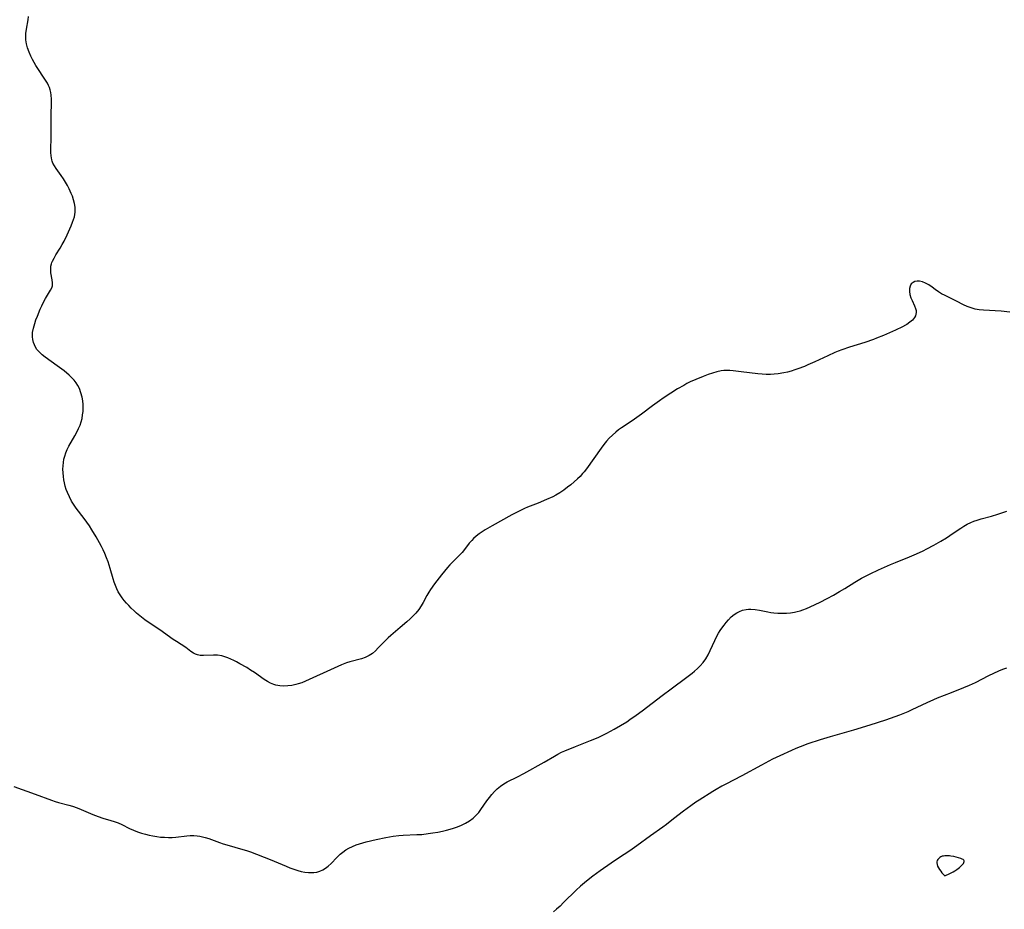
# Model space of a CAD drawing. Header units: metres. Extents: x 1073367 to 1082519, y 1569854 to 1574957.
# Tile 453 of 656: x 1077627 to 1078022, y 1572534 to 1572891. Entities that reach past the tile are written whole.
import ezdxf

# ---------------------------------------------------------------- set-up
doc = ezdxf.new("R2010")
doc.units = ezdxf.units.M
doc.layers.add('CGG_CurvaNivelLidar_v1', color=253, linetype='Continuous', lineweight=30)

msp = doc.modelspace()

# ---------------------------------------------------------------- linework, layer by layer
at = {"layer": 'CGG_CurvaNivelLidar_v1'}
for p, q in [((1077629.8466, 1572887.2667, 70.5), (1077630.5196, 1572890.9375, 70.5)), ((1077630.5196, 1572890.9375, 70.5), (1077630.7274, 1572892.2666, 70.5)), ((1077629.5401, 1572884.0434, 70.5), (1077629.6071, 1572885.4561, 70.5)), ((1077629.6071, 1572885.4561, 70.5), (1077629.8466, 1572887.2667, 70.5)), ((1077629.5524, 1572883.4968, 70.5), (1077629.5401, 1572884.0434, 70.5)), ((1077629.5893, 1572882.9419, 70.5), (1077629.5524, 1572883.4968, 70.5)), ((1077629.8195, 1572881.3964, 70.5), (1077629.5893, 1572882.9419, 70.5)), ((1077630.2679, 1572879.6901, 70.5), (1077629.8195, 1572881.3964, 70.5)), ((1077630.8724, 1572878.0055, 70.5), (1077630.2679, 1572879.6901, 70.5)), ((1077631.5933, 1572876.342, 70.5), (1077630.8724, 1572878.0055, 70.5)), ((1077632.2113, 1572875.075, 70.5), (1077631.5933, 1572876.342, 70.5)), ((1077632.8817, 1572873.8278, 70.5), (1077632.2113, 1572875.075, 70.5)), ((1077633.6072, 1572872.6013, 70.5), (1077632.8817, 1572873.8278, 70.5)), ((1077634.3736, 1572871.3993, 70.5), (1077633.6072, 1572872.6013, 70.5)), ((1077636.9633, 1572867.6254, 70.5), (1077634.3736, 1572871.3993, 70.5)), ((1077637.8027, 1572866.3332, 70.5), (1077636.9633, 1572867.6254, 70.5)), ((1077638.2903, 1572865.5069, 70.5), (1077637.8027, 1572866.3332, 70.5)), ((1077638.7281, 1572864.6664, 70.5), (1077638.2903, 1572865.5069, 70.5)), ((1077639.107, 1572863.7926, 70.5), (1077638.7281, 1572864.6664, 70.5)), ((1077639.4102, 1572862.8948, 70.5), (1077639.107, 1572863.7926, 70.5)), ((1077639.6599, 1572861.8257, 70.5), (1077639.4102, 1572862.8948, 70.5)), ((1077639.8171, 1572860.7282, 70.5), (1077639.6599, 1572861.8257, 70.5)), ((1077639.9191, 1572859.1634, 70.5), (1077639.8171, 1572860.7282, 70.5)), ((1077639.9272, 1572857.5631, 70.5), (1077639.9191, 1572859.1634, 70.5)), ((1077639.7775, 1572852.8294, 70.5), (1077639.9272, 1572857.5631, 70.5)), ((1077639.7646, 1572850.9527, 70.5), (1077639.7775, 1572852.8294, 70.5)), ((1077639.8159, 1572845.3112, 70.5), (1077639.7646, 1572850.9527, 70.5)), ((1077639.6719, 1572839.0536, 70.5), (1077639.7973, 1572843.5977, 70.5)), ((1077639.7973, 1572843.5977, 70.5), (1077639.8159, 1572845.3112, 70.5)), ((1077639.6797, 1572837.6927, 70.5), (1077639.6719, 1572839.0536, 70.5)), ((1077639.767, 1572836.3698, 70.5), (1077639.6797, 1572837.6927, 70.5)), ((1077640.0569, 1572834.7421, 70.5), (1077639.767, 1572836.3698, 70.5)), ((1077640.1959, 1572834.2687, 70.5), (1077640.0569, 1572834.7421, 70.5)), ((1077640.4979, 1572833.4819, 70.5), (1077640.1959, 1572834.2687, 70.5)), ((1077641.047, 1572832.4017, 70.5), (1077640.4979, 1572833.4819, 70.5)), ((1077641.703, 1572831.3506, 70.5), (1077641.047, 1572832.4017, 70.5)), ((1077643.7801, 1572828.4737, 70.5), (1077641.703, 1572831.3506, 70.5)), ((1077644.6947, 1572827.1508, 70.5), (1077643.7801, 1572828.4737, 70.5)), ((1077645.571, 1572825.7824, 70.5), (1077644.6947, 1572827.1508, 70.5)), ((1077646.3454, 1572824.4639, 70.5), (1077645.571, 1572825.7824, 70.5)), ((1077647.0544, 1572823.112, 70.5), (1077646.3454, 1572824.4639, 70.5)), ((1077647.8556, 1572821.3135, 70.5), (1077647.0544, 1572823.112, 70.5)), ((1077648.2983, 1572820.1628, 70.5), (1077647.8556, 1572821.3135, 70.5)), ((1077648.7826, 1572818.704, 70.5), (1077648.2983, 1572820.1628, 70.5)), ((1077649.1608, 1572817.2414, 70.5), (1077648.7826, 1572818.704, 70.5)), ((1077649.3985, 1572815.7791, 70.5), (1077649.1608, 1572817.2414, 70.5)), ((1077649.4598, 1572814.7515, 70.5), (1077649.3985, 1572815.7791, 70.5)), ((1077649.4184, 1572813.7297, 70.5), (1077649.4598, 1572814.7515, 70.5)), ((1077648.3402, 1572809.684, 70.5), (1077648.7444, 1572810.8048, 70.5)), ((1077648.7444, 1572810.8048, 70.5), (1077649.0817, 1572811.9233, 70.5)), ((1077649.0817, 1572811.9233, 70.5), (1077649.2878, 1572812.8245, 70.5)), ((1077649.2878, 1572812.8245, 70.5), (1077649.4184, 1572813.7297, 70.5)), ((1077646.1377, 1572804.6149, 70.5), (1077647.7959, 1572808.334, 70.5)), ((1077647.7959, 1572808.334, 70.5), (1077648.3402, 1572809.684, 70.5)), ((1077644.9479, 1572802.1591, 70.5), (1077646.1377, 1572804.6149, 70.5)), ((1077641.6801, 1572796.6079, 70.5), (1077643.4126, 1572799.3578, 70.5)), ((1077643.4126, 1572799.3578, 70.5), (1077644.1955, 1572800.7356, 70.5)), ((1077644.1955, 1572800.7356, 70.5), (1077644.9479, 1572802.1591, 70.5)), ((1077640.2814, 1572794.0742, 70.5), (1077640.9197, 1572795.3425, 70.5)), ((1077640.9197, 1572795.3425, 70.5), (1077641.6801, 1572796.6079, 70.5)), ((1077639.5918, 1572790.6939, 70.5), (1077639.6779, 1572792.0304, 70.5)), ((1077639.6895, 1572789.3762, 70.5), (1077639.5918, 1572790.6939, 70.5)), ((1077639.6779, 1572792.0304, 70.5), (1077639.8891, 1572792.9974, 70.5)), ((1077639.8891, 1572792.9974, 70.5), (1077640.0707, 1572793.5501, 70.5)), ((1077640.0707, 1572793.5501, 70.5), (1077640.2814, 1572794.0742, 70.5)), ((1077640.2015, 1572786.6081, 70.5), (1077639.6895, 1572789.3762, 70.5)), ((1077640.3593, 1572785.3796, 70.5), (1077640.2015, 1572786.6081, 70.5)), ((1077639.5269, 1572782.4421, 70.5), (1077639.992, 1572783.3284, 70.5)), ((1077639.992, 1572783.3284, 70.5), (1077640.2877, 1572784.2183, 70.5)), ((1077640.2877, 1572784.2183, 70.5), (1077640.3593, 1572785.3796, 70.5)), ((1077984.2937, 1572783.093, 70.5), (1077984.2825, 1572781.9142, 70.5)), ((1077984.5524, 1572784.095, 70.5), (1077984.2937, 1572783.093, 70.5)), ((1077985.038, 1572784.9414, 70.5), (1077984.5524, 1572784.095, 70.5)), ((1077985.7326, 1572785.5751, 70.5), (1077985.038, 1572784.9414, 70.5)), ((1077986.5159, 1572785.919, 70.5), (1077985.7326, 1572785.5751, 70.5)), ((1077987.4158, 1572786.0622, 70.5), (1077986.5159, 1572785.919, 70.5)), ((1077988.3932, 1572786.0198, 70.5), (1077987.4158, 1572786.0622, 70.5)), ((1077989.5402, 1572785.763, 70.5), (1077988.3932, 1572786.0198, 70.5)), ((1077990.7001, 1572785.303, 70.5), (1077989.5402, 1572785.763, 70.5)), ((1077992.0532, 1572784.5254, 70.5), (1077990.7001, 1572785.303, 70.5)), ((1077993.3847, 1572783.584, 70.5), (1077992.0532, 1572784.5254, 70.5)), ((1077994.6103, 1572782.6589, 70.5), (1077993.3847, 1572783.584, 70.5)), ((1077995.8893, 1572781.7633, 70.5), (1077994.6103, 1572782.6589, 70.5)), ((1077636.7099, 1572777.6783, 70.5), (1077637.5059, 1572779.1182, 70.5)), ((1077637.5059, 1572779.1182, 70.5), (1077639.5269, 1572782.4421, 70.5)), ((1077984.2825, 1572781.9142, 70.5), (1077984.4998, 1572780.6706, 70.5)), ((1077984.4998, 1572780.6706, 70.5), (1077984.8978, 1572779.4131, 70.5)), ((1077984.8978, 1572779.4131, 70.5), (1077985.3743, 1572778.2957, 70.5)), ((1077997.1945, 1572780.999, 70.5), (1077995.8893, 1572781.7633, 70.5)), ((1077998.5696, 1572780.2947, 70.5), (1077997.1945, 1572780.999, 70.5)), ((1078003.1564, 1572778.0805, 70.5), (1077998.5696, 1572780.2947, 70.5)), ((1077634.2445, 1572771.9961, 70.5), (1077635.3862, 1572774.8324, 70.5)), ((1077635.3862, 1572774.8324, 70.5), (1077635.9607, 1572776.1613, 70.5)), ((1077635.9607, 1572776.1613, 70.5), (1077636.7099, 1572777.6783, 70.5)), ((1077985.3743, 1572778.2957, 70.5), (1077986.3884, 1572776.1459, 70.5)), ((1077986.3884, 1572776.1459, 70.5), (1077986.7819, 1572775.115, 70.5)), ((1077986.7819, 1572775.115, 70.5), (1077986.9681, 1572774.3248, 70.5)), ((1078006.0446, 1572776.5702, 70.5), (1078003.1564, 1572778.0805, 70.5)), ((1078007.5013, 1572775.8743, 70.5), (1078006.0446, 1572776.5702, 70.5)), ((1078009.0595, 1572775.2785, 70.5), (1078007.5013, 1572775.8743, 70.5)), ((1078010.6453, 1572774.8694, 70.5), (1078009.0595, 1572775.2785, 70.5)), ((1078012.2855, 1572774.5989, 70.5), (1078010.6453, 1572774.8694, 70.5)), ((1077633.6711, 1572770.5091, 70.5), (1077634.2445, 1572771.9961, 70.5)), ((1077986.3134, 1572771.3993, 70.5), (1077985.5225, 1572770.4202, 70.5)), ((1077986.6742, 1572772.0806, 70.5), (1077986.3134, 1572771.3993, 70.5)), ((1077986.906, 1572772.7902, 70.5), (1077986.6742, 1572772.0806, 70.5)), ((1077987.0032, 1572773.4778, 70.5), (1077986.906, 1572772.7902, 70.5)), ((1077986.9681, 1572774.3248, 70.5), (1077987.0032, 1572773.4778, 70.5)), ((1078013.9666, 1572774.4225, 70.5), (1078012.2855, 1572774.5989, 70.5)), ((1078021.1587, 1572773.9534, 70.5), (1078013.9666, 1572774.4225, 70.5)), ((1078024.6208, 1572773.6379, 70.5), (1078021.1587, 1572773.9534, 70.5)), ((1077632.3249, 1572765.4282, 70.5), (1077632.6348, 1572767.1673, 70.5)), ((1077632.6348, 1572767.1673, 70.5), (1077633.1511, 1572769.016, 70.5)), ((1077633.1511, 1572769.016, 70.5), (1077633.6711, 1572770.5091, 70.5)), ((1077981.4793, 1572767.6742, 70.5), (1077978.7515, 1572766.3777, 70.5)), ((1077982.7439, 1572768.3617, 70.5), (1077981.4793, 1572767.6742, 70.5)), ((1077983.3042, 1572768.6979, 70.5), (1077982.7439, 1572768.3617, 70.5)), ((1077984.5017, 1572769.5234, 70.5), (1077983.3042, 1572768.6979, 70.5)), ((1077985.5225, 1572770.4202, 70.5), (1077984.5017, 1572769.5234, 70.5)), ((1077632.2619, 1572763.7216, 70.5), (1077632.3249, 1572765.4282, 70.5)), ((1077632.3978, 1572762.5874, 70.5), (1077632.2619, 1572763.7216, 70.5)), ((1077971.1231, 1572763.1321, 70.5), (1077969.8078, 1572762.6354, 70.5)), ((1077973.8466, 1572764.2426, 70.5), (1077971.1231, 1572763.1321, 70.5)), ((1077978.7515, 1572766.3777, 70.5), (1077973.8466, 1572764.2426, 70.5)), ((1077632.6704, 1572761.4845, 70.5), (1077632.3978, 1572762.5874, 70.5)), ((1077633.0638, 1572760.4213, 70.5), (1077632.6704, 1572761.4845, 70.5)), ((1077633.5076, 1572759.5207, 70.5), (1077633.0638, 1572760.4213, 70.5)), ((1077634.05, 1572758.6715, 70.5), (1077633.5076, 1572759.5207, 70.5)), ((1077960.2306, 1572759.5279, 70.5), (1077957.1864, 1572758.4694, 70.5)), ((1077966.3902, 1572761.4733, 70.5), (1077960.2306, 1572759.5279, 70.5)), ((1077969.8078, 1572762.6354, 70.5), (1077966.3902, 1572761.4733, 70.5)), ((1077635.0213, 1572757.5444, 70.5), (1077634.05, 1572758.6715, 70.5)), ((1077636.1628, 1572756.5023, 70.5), (1077635.0213, 1572757.5444, 70.5)), ((1077637.355, 1572755.5522, 70.5), (1077636.1628, 1572756.5023, 70.5)), ((1077642.2085, 1572752.0891, 70.5), (1077637.355, 1572755.5522, 70.5)), ((1077951.4896, 1572756.1297, 70.5), (1077946.311, 1572753.6651, 70.5)), ((1077954.3149, 1572757.3694, 70.5), (1077951.4896, 1572756.1297, 70.5)), ((1077955.7436, 1572757.9347, 70.5), (1077954.3149, 1572757.3694, 70.5)), ((1077957.1864, 1572758.4694, 70.5), (1077955.7436, 1572757.9347, 70.5)), ((1077644.9333, 1572750.0046, 70.5), (1077642.2085, 1572752.0891, 70.5)), ((1077942.1609, 1572751.8388, 70.5), (1077939.5428, 1572750.8263, 70.5)), ((1077943.5532, 1572752.4231, 70.5), (1077942.1609, 1572751.8388, 70.5)), ((1077946.311, 1572753.6651, 70.5), (1077943.5532, 1572752.4231, 70.5)), ((1077646.9674, 1572748.3081, 70.5), (1077644.9333, 1572750.0046, 70.5)), ((1077647.9198, 1572747.4161, 70.5), (1077646.9674, 1572748.3081, 70.5)), ((1077648.9388, 1572746.3279, 70.5), (1077647.9198, 1572747.4161, 70.5)), ((1077901.5035, 1572747.8163, 70.5), (1077898.4975, 1572746.5802, 70.5)), ((1077903.4761, 1572748.5602, 70.5), (1077901.5035, 1572747.8163, 70.5)), ((1077905.2238, 1572749.1732, 70.5), (1077903.4761, 1572748.5602, 70.5)), ((1077906.9731, 1572749.6926, 70.5), (1077905.2238, 1572749.1732, 70.5)), ((1077908.7414, 1572750.0511, 70.5), (1077906.9731, 1572749.6926, 70.5)), ((1077909.7807, 1572750.1593, 70.5), (1077908.7414, 1572750.0511, 70.5)), ((1077910.8304, 1572750.1981, 70.5), (1077909.7807, 1572750.1593, 70.5)), ((1077912.1949, 1572750.1629, 70.5), (1077910.8304, 1572750.1981, 70.5)), ((1077913.5718, 1572750.0582, 70.5), (1077912.1949, 1572750.1629, 70.5)), ((1077916.7327, 1572749.697, 70.5), (1077913.5718, 1572750.0582, 70.5)), ((1077923.4017, 1572748.8564, 70.5), (1077916.7327, 1572749.697, 70.5)), ((1077925.1898, 1572748.6976, 70.5), (1077923.4017, 1572748.8564, 70.5)), ((1077926.828, 1572748.613, 70.5), (1077925.1898, 1572748.6976, 70.5)), ((1077928.4631, 1572748.6095, 70.5), (1077926.828, 1572748.613, 70.5)), ((1077930.0381, 1572748.7003, 70.5), (1077928.4631, 1572748.6095, 70.5)), ((1077931.6073, 1572748.8749, 70.5), (1077930.0381, 1572748.7003, 70.5)), ((1077933.8535, 1572749.2502, 70.5), (1077931.6073, 1572748.8749, 70.5)), ((1077935.3535, 1572749.5766, 70.5), (1077933.8535, 1572749.2502, 70.5)), ((1077936.8419, 1572749.9608, 70.5), (1077935.3535, 1572749.5766, 70.5)), ((1077938.3156, 1572750.405, 70.5), (1077936.8419, 1572749.9608, 70.5)), ((1077939.5428, 1572750.8263, 70.5), (1077938.3156, 1572750.405, 70.5)), ((1077649.8445, 1572745.1676, 70.5), (1077648.9388, 1572746.3279, 70.5)), ((1077650.5216, 1572744.0909, 70.5), (1077649.8445, 1572745.1676, 70.5)), ((1077651.0916, 1572742.9577, 70.5), (1077650.5216, 1572744.0909, 70.5)), ((1077893.6714, 1572744.1961, 70.5), (1077891.2132, 1572742.7628, 70.5)), ((1077894.9867, 1572744.9071, 70.5), (1077893.6714, 1572744.1961, 70.5)), ((1077896.3173, 1572745.5801, 70.5), (1077894.9867, 1572744.9071, 70.5)), ((1077898.4975, 1572746.5802, 70.5), (1077896.3173, 1572745.5801, 70.5)), ((1077651.7342, 1572741.2297, 70.5), (1077651.0916, 1572742.9577, 70.5)), ((1077652.1935, 1572739.4305, 70.5), (1077651.7342, 1572741.2297, 70.5)), ((1077652.4487, 1572737.938, 70.5), (1077652.1935, 1572739.4305, 70.5)), ((1077888.5309, 1572741.0991, 70.5), (1077885.4794, 1572739.0867, 70.5)), ((1077891.2132, 1572742.7628, 70.5), (1077888.5309, 1572741.0991, 70.5)), ((1077652.5843, 1572736.5276, 70.5), (1077652.4487, 1572737.938, 70.5)), ((1077652.6218, 1572735.1066, 70.5), (1077652.5843, 1572736.5276, 70.5)), ((1077881.1486, 1572735.9854, 70.5), (1077876.6944, 1572732.6612, 70.5)), ((1077883.9776, 1572738.0429, 70.5), (1077881.1486, 1572735.9854, 70.5)), ((1077885.4794, 1572739.0867, 70.5), (1077883.9776, 1572738.0429, 70.5)), ((1077652.1544, 1572730.958, 70.5), (1077652.4055, 1572732.3145, 70.5)), ((1077652.4055, 1572732.3145, 70.5), (1077652.5609, 1572733.6833, 70.5)), ((1077652.5609, 1572733.6833, 70.5), (1077652.6218, 1572735.1066, 70.5)), ((1077876.6944, 1572732.6612, 70.5), (1077873.9325, 1572730.6639, 70.5)), ((1077650.7885, 1572726.9425, 70.5), (1077651.3389, 1572728.2697, 70.5)), ((1077651.3389, 1572728.2697, 70.5), (1077651.8045, 1572729.6212, 70.5)), ((1077651.8045, 1572729.6212, 70.5), (1077652.1544, 1572730.958, 70.5)), ((1077872.5343, 1572729.7041, 70.5), (1077868.7247, 1572727.1808, 70.5)), ((1077873.9325, 1572730.6639, 70.5), (1077872.5343, 1572729.7041, 70.5)), ((1077646.8959, 1572719.7559, 70.5), (1077649.3107, 1572723.9515, 70.5)), ((1077649.3107, 1572723.9515, 70.5), (1077650.1775, 1572725.6355, 70.5)), ((1077650.1775, 1572725.6355, 70.5), (1077650.7885, 1572726.9425, 70.5)), ((1077865.0526, 1572724.2452, 70.5), (1077863.7659, 1572722.9688, 70.5)), ((1077866.413, 1572725.4403, 70.5), (1077865.0526, 1572724.2452, 70.5)), ((1077867.5502, 1572726.3337, 70.5), (1077866.413, 1572725.4403, 70.5)), ((1077868.7247, 1572727.1808, 70.5), (1077867.5502, 1572726.3337, 70.5)), ((1077646.2167, 1572718.4393, 70.5), (1077646.8959, 1572719.7559, 70.5)), ((1077861.6032, 1572720.4529, 70.5), (1077860.4908, 1572718.9819, 70.5)), ((1077862.6567, 1572721.7374, 70.5), (1077861.6032, 1572720.4529, 70.5)), ((1077863.7659, 1572722.9688, 70.5), (1077862.6567, 1572721.7374, 70.5)), ((1077644.8763, 1572714.5663, 70.5), (1077645.2026, 1572715.8433, 70.5)), ((1077645.2026, 1572715.8433, 70.5), (1077645.6284, 1572717.0914, 70.5)), ((1077645.6284, 1572717.0914, 70.5), (1077646.2167, 1572718.4393, 70.5)), ((1077860.4908, 1572718.9819, 70.5), (1077854.6179, 1572710.7515, 70.5)), ((1077644.4723, 1572710.5018, 70.5), (1077644.5127, 1572711.8904, 70.5)), ((1077644.5127, 1572711.8904, 70.5), (1077644.648, 1572713.2668, 70.5)), ((1077644.648, 1572713.2668, 70.5), (1077644.8763, 1572714.5663, 70.5)), ((1077644.5169, 1572709.1068, 70.5), (1077644.4723, 1572710.5018, 70.5)), ((1077644.6467, 1572707.6538, 70.5), (1077644.5169, 1572709.1068, 70.5)), ((1077644.8334, 1572706.3378, 70.5), (1077644.6467, 1572707.6538, 70.5)), ((1077852.0637, 1572707.6631, 70.5), (1077851.0132, 1572706.6157, 70.5)), ((1077853.058, 1572708.7623, 70.5), (1077852.0637, 1572707.6631, 70.5)), ((1077853.6618, 1572709.4983, 70.5), (1077853.058, 1572708.7623, 70.5)), ((1077854.6179, 1572710.7515, 70.5), (1077853.6618, 1572709.4983, 70.5)), ((1077645.0862, 1572705.0305, 70.5), (1077644.8334, 1572706.3378, 70.5)), ((1077645.4097, 1572703.7369, 70.5), (1077645.0862, 1572705.0305, 70.5)), ((1077645.8154, 1572702.4414, 70.5), (1077645.4097, 1572703.7369, 70.5)), ((1077848.3301, 1572704.2814, 70.5), (1077847.0847, 1572703.3243, 70.5)), ((1077849.6976, 1572705.4182, 70.5), (1077848.3301, 1572704.2814, 70.5)), ((1077851.0132, 1572706.6157, 70.5), (1077849.6976, 1572705.4182, 70.5)), ((1077646.2934, 1572701.1674, 70.5), (1077645.8154, 1572702.4414, 70.5)), ((1077647.0762, 1572699.4168, 70.5), (1077646.2934, 1572701.1674, 70.5)), ((1077842.3268, 1572700.1438, 70.5), (1077841.1065, 1572699.5177, 70.5)), ((1077843.9608, 1572701.1203, 70.5), (1077842.3268, 1572700.1438, 70.5)), ((1077845.5404, 1572702.1932, 70.5), (1077843.9608, 1572701.1203, 70.5)), ((1077847.0847, 1572703.3243, 70.5), (1077845.5404, 1572702.1932, 70.5)), ((1077647.975, 1572697.7177, 70.5), (1077647.0762, 1572699.4168, 70.5)), ((1077648.9838, 1572696.0781, 70.5), (1077647.975, 1572697.7177, 70.5)), ((1077649.806, 1572694.9009, 70.5), (1077648.9838, 1572696.0781, 70.5)), ((1077835.2711, 1572696.9488, 70.5), (1077830.9059, 1572695.2367, 70.5)), ((1077838.5943, 1572698.3774, 70.5), (1077835.2711, 1572696.9488, 70.5)), ((1077841.1065, 1572699.5177, 70.5), (1077838.5943, 1572698.3774, 70.5)), ((1077653.0466, 1572690.7351, 70.5), (1077649.806, 1572694.9009, 70.5)), ((1077824.7314, 1572692.2422, 70.5), (1077816.8087, 1572687.7871, 70.5)), ((1077826.3072, 1572693.0941, 70.5), (1077824.7314, 1572692.2422, 70.5)), ((1077827.87, 1572693.8826, 70.5), (1077826.3072, 1572693.0941, 70.5)), ((1077829.8274, 1572694.7835, 70.5), (1077827.87, 1572693.8826, 70.5)), ((1077830.9059, 1572695.2367, 70.5), (1077829.8274, 1572694.7835, 70.5)), ((1078013.0266, 1572690.5771, 71), (1078017.2349, 1572691.7433, 71)), ((1078017.2349, 1572691.7433, 71), (1078019.8005, 1572692.4956, 71)), ((1078019.8005, 1572692.4956, 71), (1078023.4197, 1572693.6461, 71)), ((1077654.083, 1572689.3393, 70.5), (1077653.0466, 1572690.7351, 70.5)), ((1077655.1319, 1572687.8115, 70.5), (1077654.083, 1572689.3393, 70.5)), ((1077656.1324, 1572686.2476, 70.5), (1077655.1319, 1572687.8115, 70.5)), ((1077816.8087, 1572687.7871, 70.5), (1077813.9673, 1572686.1492, 70.5)), ((1078006.1891, 1572687.7201, 71), (1078007.5273, 1572688.4467, 71)), ((1078007.5273, 1572688.4467, 71), (1078008.9001, 1572689.1018, 71)), ((1078008.9001, 1572689.1018, 71), (1078010.2006, 1572689.6364, 71)), ((1078010.2006, 1572689.6364, 71), (1078011.5278, 1572690.1098, 71)), ((1078011.5278, 1572690.1098, 71), (1078013.0266, 1572690.5771, 71)), ((1077657.8188, 1572683.4243, 70.5), (1077656.1324, 1572686.2476, 70.5)), ((1077811.5098, 1572684.5596, 70.5), (1077810.3689, 1572683.6885, 70.5)), ((1077812.7149, 1572685.3737, 70.5), (1077811.5098, 1572684.5596, 70.5)), ((1077813.9673, 1572686.1492, 70.5), (1077812.7149, 1572685.3737, 70.5)), ((1077999.1125, 1572683.0172, 71), (1078000.4696, 1572683.9176, 71)), ((1078000.4696, 1572683.9176, 71), (1078003.4023, 1572685.9519, 71)), ((1078003.4023, 1572685.9519, 71), (1078004.8833, 1572686.9316, 71)), ((1078004.8833, 1572686.9316, 71), (1078006.1891, 1572687.7201, 71)), ((1077659.18, 1572680.9857, 70.5), (1077657.8188, 1572683.4243, 70.5)), ((1077659.9305, 1572679.5665, 70.5), (1077659.18, 1572680.9857, 70.5)), ((1077807.585, 1572680.7826, 70.5), (1077805.6821, 1572678.2903, 70.5)), ((1077808.5884, 1572681.9818, 70.5), (1077807.585, 1572680.7826, 70.5)), ((1077809.3483, 1572682.7759, 70.5), (1077808.5884, 1572681.9818, 70.5)), ((1077810.3689, 1572683.6885, 70.5), (1077809.3483, 1572682.7759, 70.5)), ((1077991.2774, 1572678.5362, 71), (1077994.092, 1572680.0398, 71)), ((1077994.092, 1572680.0398, 71), (1077996.8467, 1572681.6136, 71)), ((1077996.8467, 1572681.6136, 71), (1077999.1125, 1572683.0172, 71)), ((1077660.6463, 1572678.1326, 70.5), (1077659.9305, 1572679.5665, 70.5)), ((1077661.3164, 1572676.6802, 70.5), (1077660.6463, 1572678.1326, 70.5)), ((1077662.0118, 1572674.9991, 70.5), (1077661.3164, 1572676.6802, 70.5)), ((1077804.687, 1572677.0727, 70.5), (1077803.4729, 1572675.7699, 70.5)), ((1077805.6821, 1572678.2903, 70.5), (1077804.687, 1572677.0727, 70.5)), ((1077984.3318, 1572675.3847, 71), (1077987.159, 1572676.5655, 71)), ((1077987.159, 1572676.5655, 71), (1077989.7952, 1572677.7874, 71)), ((1077989.7952, 1572677.7874, 71), (1077991.2774, 1572678.5362, 71)), ((1077662.6371, 1572673.2951, 70.5), (1077662.0118, 1572674.9991, 70.5)), ((1077663.0679, 1572671.9893, 70.5), (1077662.6371, 1572673.2951, 70.5)), ((1077663.4646, 1572670.6777, 70.5), (1077663.0679, 1572671.9893, 70.5)), ((1077799.7621, 1572672.1069, 70.5), (1077798.7954, 1572671.0363, 70.5)), ((1077800.8877, 1572673.2502, 70.5), (1077799.7621, 1572672.1069, 70.5)), ((1077803.4729, 1572675.7699, 70.5), (1077800.8877, 1572673.2502, 70.5)), ((1077971.8784, 1572670.1283, 71), (1077976.6756, 1572672.2711, 71)), ((1077976.6756, 1572672.2711, 71), (1077978.7103, 1572673.1289, 71)), ((1077978.7103, 1572673.1289, 71), (1077984.3318, 1572675.3847, 71)), ((1077664.6043, 1572666.5028, 70.5), (1077663.4646, 1572670.6777, 70.5)), ((1077796.4524, 1572668.1662, 70.5), (1077793.6665, 1572664.5122, 70.5)), ((1077797.6087, 1572669.6215, 70.5), (1077796.4524, 1572668.1662, 70.5)), ((1077798.7954, 1572671.0363, 70.5), (1077797.6087, 1572669.6215, 70.5)), ((1077966.1785, 1572667.3753, 71), (1077968.5858, 1572668.5841, 71)), ((1077968.5858, 1572668.5841, 71), (1077971.8784, 1572670.1283, 71)), ((1077665.0338, 1572665.1322, 70.5), (1077664.6043, 1572666.5028, 70.5)), ((1077665.5285, 1572663.7883, 70.5), (1077665.0338, 1572665.1322, 70.5)), ((1077793.6665, 1572664.5122, 70.5), (1077792.0748, 1572662.2872, 70.5)), ((1077958.3351, 1572662.6651, 71), (1077962.3593, 1572665.1757, 71)), ((1077962.3593, 1572665.1757, 71), (1077964.9949, 1572666.7351, 71)), ((1077964.9949, 1572666.7351, 71), (1077966.1785, 1572667.3753, 71)), ((1077666.0837, 1572662.5288, 70.5), (1077665.5285, 1572663.7883, 70.5)), ((1077666.7151, 1572661.3052, 70.5), (1077666.0837, 1572662.5288, 70.5)), ((1077667.4342, 1572660.0943, 70.5), (1077666.7151, 1572661.3052, 70.5)), ((1077668.2236, 1572658.9249, 70.5), (1077667.4342, 1572660.0943, 70.5)), ((1077791.3279, 1572661.1383, 70.5), (1077790.5386, 1572659.7887, 70.5)), ((1077792.0748, 1572662.2872, 70.5), (1077791.3279, 1572661.1383, 70.5)), ((1077953.8125, 1572660.0237, 71), (1077956.2377, 1572661.4103, 71)), ((1077956.2377, 1572661.4103, 71), (1077958.3351, 1572662.6651, 71)), ((1077669.0809, 1572657.8007, 70.5), (1077668.2236, 1572658.9249, 70.5)), ((1077669.9569, 1572656.7751, 70.5), (1077669.0809, 1572657.8007, 70.5)), ((1077670.879, 1572655.7827, 70.5), (1077669.9569, 1572656.7751, 70.5)), ((1077789.0514, 1572657.0522, 70.5), (1077788.2787, 1572655.7106, 70.5)), ((1077790.5386, 1572659.7887, 70.5), (1077789.0514, 1572657.0522, 70.5)), ((1077944.3814, 1572655.2821, 71), (1077948.4431, 1572657.1978, 71)), ((1077948.4431, 1572657.1978, 71), (1077951.2148, 1572658.612, 71)), ((1077951.2148, 1572658.612, 71), (1077953.8125, 1572660.0237, 71)), ((1077671.9358, 1572654.7161, 70.5), (1077670.879, 1572655.7827, 70.5)), ((1077673.0315, 1572653.6813, 70.5), (1077671.9358, 1572654.7161, 70.5)), ((1077674.0263, 1572652.8016, 70.5), (1077673.0315, 1572653.6813, 70.5)), ((1077676.0804, 1572651.1091, 70.5), (1077674.0263, 1572652.8016, 70.5)), ((1077786.104, 1572652.7505, 70.5), (1077784.99, 1572651.56, 70.5)), ((1077787.2861, 1572654.2119, 70.5), (1077786.104, 1572652.7505, 70.5)), ((1077788.2787, 1572655.7106, 70.5), (1077787.2861, 1572654.2119, 70.5)), ((1077912.787, 1572651.2441, 71), (1077913.9638, 1572652.249, 71)), ((1077913.9638, 1572652.249, 71), (1077914.9895, 1572652.9177, 71)), ((1077914.9895, 1572652.9177, 71), (1077916.0844, 1572653.4624, 71)), ((1077916.0844, 1572653.4624, 71), (1077917.2349, 1572653.8836, 71)), ((1077917.2349, 1572653.8836, 71), (1077918.6902, 1572654.2206, 71)), ((1077918.6902, 1572654.2206, 71), (1077919.66, 1572654.3297, 71)), ((1077919.66, 1572654.3297, 71), (1077920.6453, 1572654.3564, 71)), ((1077920.6453, 1572654.3564, 71), (1077922.3934, 1572654.2293, 71)), ((1077922.3934, 1572654.2293, 71), (1077924.1599, 1572653.9474, 71)), ((1077924.1599, 1572653.9474, 71), (1077927.4596, 1572653.2655, 71)), ((1077927.4596, 1572653.2655, 71), (1077928.6604, 1572653.0604, 71)), ((1077928.6604, 1572653.0604, 71), (1077929.8064, 1572652.9085, 71)), ((1077929.8064, 1572652.9085, 71), (1077931.4903, 1572652.7507, 71)), ((1077931.4903, 1572652.7507, 71), (1077933.1853, 1572652.6737, 71)), ((1077933.1853, 1572652.6737, 71), (1077934.8815, 1572652.692, 71)), ((1077934.8815, 1572652.692, 71), (1077936.5692, 1572652.8265, 71)), ((1077936.5692, 1572652.8265, 71), (1077938.1947, 1572653.092, 71)), ((1077938.1947, 1572653.092, 71), (1077939.2849, 1572653.3532, 71)), ((1077939.2849, 1572653.3532, 71), (1077940.3727, 1572653.6765, 71)), ((1077940.3727, 1572653.6765, 71), (1077941.4492, 1572654.0512, 71)), ((1077941.4492, 1572654.0512, 71), (1077942.9211, 1572654.6386, 71)), ((1077942.9211, 1572654.6386, 71), (1077944.3814, 1572655.2821, 71)), ((1077677.3995, 1572650.0835, 70.5), (1077676.0804, 1572651.1091, 70.5)), ((1077678.7455, 1572649.0981, 70.5), (1077677.3995, 1572650.0835, 70.5)), ((1077683.4042, 1572645.9826, 70.5), (1077678.7455, 1572649.0981, 70.5)), ((1077782.5917, 1572649.2904, 70.5), (1077779.9046, 1572646.9438, 70.5)), ((1077783.8121, 1572650.4117, 70.5), (1077782.5917, 1572649.2904, 70.5)), ((1077784.99, 1572651.56, 70.5), (1077783.8121, 1572650.4117, 70.5)), ((1077909.8739, 1572647.9384, 71), (1077910.7655, 1572649.0479, 71)), ((1077910.7655, 1572649.0479, 71), (1077911.6864, 1572650.1027, 71)), ((1077911.6864, 1572650.1027, 71), (1077912.787, 1572651.2441, 71)), ((1077688.7004, 1572642.2243, 70.5), (1077683.4042, 1572645.9826, 70.5)), ((1077779.9046, 1572646.9438, 70.5), (1077776.1162, 1572643.7603, 70.5)), ((1077906.8786, 1572643.2208, 71), (1077907.6796, 1572644.6515, 71)), ((1077907.6796, 1572644.6515, 71), (1077908.3348, 1572645.7286, 71)), ((1077908.3348, 1572645.7286, 71), (1077909.0247, 1572646.775, 71)), ((1077909.0247, 1572646.775, 71), (1077909.8739, 1572647.9384, 71)), ((1077690.0604, 1572641.2996, 70.5), (1077688.7004, 1572642.2243, 70.5)), ((1077693.7832, 1572638.8977, 70.5), (1077690.0604, 1572641.2996, 70.5)), ((1077773.1682, 1572640.9492, 70.5), (1077771.0801, 1572638.7854, 70.5)), ((1077775.0951, 1572642.8341, 70.5), (1077773.1682, 1572640.9492, 70.5)), ((1077776.1162, 1572643.7603, 70.5), (1077775.0951, 1572642.8341, 70.5)), ((1077904.3137, 1572637.6914, 71), (1077906.1818, 1572641.8196, 71)), ((1077906.1818, 1572641.8196, 71), (1077906.8786, 1572643.2208, 71)), ((1077695.8908, 1572637.3948, 70.5), (1077693.7832, 1572638.8977, 70.5)), ((1077696.9233, 1572636.7297, 70.5), (1077695.8908, 1572637.3948, 70.5)), ((1077697.7074, 1572636.318, 70.5), (1077696.9233, 1572636.7297, 70.5)), ((1077768.7086, 1572636.58, 70.5), (1077767.4187, 1572635.6912, 70.5)), ((1077769.9152, 1572637.6304, 70.5), (1077768.7086, 1572636.58, 70.5)), ((1077771.0801, 1572638.7854, 70.5), (1077769.9152, 1572637.6304, 70.5)), ((1077903.4688, 1572635.9948, 71), (1077904.3137, 1572637.6914, 71)), ((1077698.5161, 1572636.001, 70.5), (1077697.7074, 1572636.318, 70.5)), ((1077699.0598, 1572635.8556, 70.5), (1077698.5161, 1572636.001, 70.5)), ((1077699.6131, 1572635.7618, 70.5), (1077699.0598, 1572635.8556, 70.5)), ((1077700.8673, 1572635.7008, 70.5), (1077699.6131, 1572635.7618, 70.5)), ((1077704.89, 1572635.9307, 70.5), (1077700.8673, 1572635.7008, 70.5)), ((1077706.5866, 1572635.8469, 70.5), (1077704.89, 1572635.9307, 70.5)), ((1077708.3076, 1572635.5602, 70.5), (1077706.5866, 1572635.8469, 70.5)), ((1077709.4932, 1572635.2345, 70.5), (1077708.3076, 1572635.5602, 70.5)), ((1077710.6735, 1572634.8169, 70.5), (1077709.4932, 1572635.2345, 70.5)), ((1077711.8558, 1572634.32, 70.5), (1077710.6735, 1572634.8169, 70.5)), ((1077713.033, 1572633.7626, 70.5), (1077711.8558, 1572634.32, 70.5)), ((1077714.2064, 1572633.1595, 70.5), (1077713.033, 1572633.7626, 70.5)), ((1077715.4986, 1572632.4556, 70.5), (1077714.2064, 1572633.1595, 70.5)), ((1077718.2543, 1572630.8678, 70.5), (1077715.4986, 1572632.4556, 70.5)), ((1077758.356, 1572632.753, 70.5), (1077756.3575, 1572631.9924, 70.5)), ((1077759.6285, 1572633.1665, 70.5), (1077758.356, 1572632.753, 70.5)), ((1077764.3631, 1572634.4378, 70.5), (1077759.6285, 1572633.1665, 70.5)), ((1077765.8505, 1572634.9432, 70.5), (1077764.3631, 1572634.4378, 70.5)), ((1077767.4187, 1572635.6912, 70.5), (1077765.8505, 1572634.9432, 70.5)), ((1077900.317, 1572631.6158, 71), (1077901.4736, 1572632.9533, 71)), ((1077901.4736, 1572632.9533, 71), (1077902.5117, 1572634.3751, 71)), ((1077902.5117, 1572634.3751, 71), (1077903.4688, 1572635.9948, 71)), ((1077719.8357, 1572629.8856, 70.5), (1077718.2543, 1572630.8678, 70.5)), ((1077721.3881, 1572628.8642, 70.5), (1077719.8357, 1572629.8856, 70.5)), ((1077725.3269, 1572626.1237, 70.5), (1077721.3881, 1572628.8642, 70.5)), ((1077753.3008, 1572630.6737, 70.5), (1077741.8439, 1572625.4386, 70.5)), ((1077756.3575, 1572631.9924, 70.5), (1077753.3008, 1572630.6737, 70.5)), ((1077894.9422, 1572626.9957, 71), (1077897.0333, 1572628.5893, 71)), ((1077897.0333, 1572628.5893, 71), (1077898.0384, 1572629.4202, 71)), ((1077898.0384, 1572629.4202, 71), (1077899.2112, 1572630.4892, 71)), ((1077899.2112, 1572630.4892, 71), (1077900.317, 1572631.6158, 71)), ((1078020.0414, 1572629.3854, 71.5), (1078016.0707, 1572627.5494, 71.5)), ((1078021.6084, 1572630.0558, 71.5), (1078020.0414, 1572629.3854, 71.5)), ((1078023.304, 1572630.7165, 71.5), (1078021.6084, 1572630.0558, 71.5)), ((1077726.5413, 1572625.3493, 70.5), (1077725.3269, 1572626.1237, 70.5)), ((1077727.7825, 1572624.6732, 70.5), (1077726.5413, 1572625.3493, 70.5)), ((1077728.5104, 1572624.3475, 70.5), (1077727.7825, 1572624.6732, 70.5)), ((1077740.3608, 1572624.825, 70.5), (1077738.8642, 1572624.3007, 70.5)), ((1077741.8439, 1572625.4386, 70.5), (1077740.3608, 1572624.825, 70.5)), ((1077888.6657, 1572622.4135, 71), (1077894.9422, 1572626.9957, 71)), ((1078010.6352, 1572624.7908, 71.5), (1078008.2434, 1572623.6575, 71.5)), ((1078016.0707, 1572627.5494, 71.5), (1078010.6352, 1572624.7908, 71.5)), ((1077729.1459, 1572624.1113, 70.5), (1077728.5104, 1572624.3475, 70.5)), ((1077729.9755, 1572623.87, 70.5), (1077729.1459, 1572624.1113, 70.5)), ((1077731.5233, 1572623.588, 70.5), (1077729.9755, 1572623.87, 70.5)), ((1077733.1101, 1572623.4801, 70.5), (1077731.5233, 1572623.588, 70.5)), ((1077734.7195, 1572623.5251, 70.5), (1077733.1101, 1572623.4801, 70.5)), ((1077736.3362, 1572623.7127, 70.5), (1077734.7195, 1572623.5251, 70.5)), ((1077737.9461, 1572624.0429, 70.5), (1077736.3362, 1572623.7127, 70.5)), ((1077738.8642, 1572624.3007, 70.5), (1077737.9461, 1572624.0429, 70.5)), ((1077884.9656, 1572619.6691, 71), (1077888.6657, 1572622.4135, 71)), ((1078001.0011, 1572620.8059, 71.5), (1077995.4167, 1572618.5498, 71.5)), ((1078005.9934, 1572622.7185, 71.5), (1078001.0011, 1572620.8059, 71.5)), ((1078008.2434, 1572623.6575, 71.5), (1078005.9934, 1572622.7185, 71.5)), ((1077877.046, 1572613.5801, 71), (1077884.9656, 1572619.6691, 71)), ((1077991.2759, 1572616.7184, 71.5), (1077985.2891, 1572613.8967, 71.5)), ((1077993.8936, 1572617.9005, 71.5), (1077991.2759, 1572616.7184, 71.5)), ((1077995.4167, 1572618.5498, 71.5), (1077993.8936, 1572617.9005, 71.5)), ((1077874.5881, 1572611.745, 71), (1077877.046, 1572613.5801, 71)), ((1077983.6275, 1572613.1623, 71.5), (1077980.2527, 1572611.7958, 71.5)), ((1077985.2891, 1572613.8967, 71.5), (1077983.6275, 1572613.1623, 71.5)), ((1077868.3324, 1572607.6058, 71), (1077870.848, 1572609.1633, 71)), ((1077870.848, 1572609.1633, 71), (1077872.083, 1572609.9836, 71)), ((1077872.083, 1572609.9836, 71), (1077874.5881, 1572611.745, 71)), ((1077974.7423, 1572609.8139, 71.5), (1077968.4269, 1572607.7438, 71.5)), ((1077978.4377, 1572611.1112, 71.5), (1077974.7423, 1572609.8139, 71.5)), ((1077980.2527, 1572611.7958, 71.5), (1077978.4377, 1572611.1112, 71.5)), ((1077862.8662, 1572604.5926, 71), (1077865.7332, 1572606.1464, 71)), ((1077865.7332, 1572606.1464, 71), (1077868.3324, 1572607.6058, 71)), ((1077961.8863, 1572605.8087, 71.5), (1077952.4649, 1572603.1025, 71.5)), ((1077968.4269, 1572607.7438, 71.5), (1077961.8863, 1572605.8087, 71.5)), ((1077850.2756, 1572599.1938, 71), (1077856.3011, 1572601.5653, 71)), ((1077856.3011, 1572601.5653, 71), (1077859.2807, 1572602.8391, 71)), ((1077859.2807, 1572602.8391, 71), (1077861.4145, 1572603.8485, 71)), ((1077861.4145, 1572603.8485, 71), (1077862.8662, 1572604.5926, 71)), ((1077948.4942, 1572601.8887, 71.5), (1077943.5169, 1572600.215, 71.5)), ((1077952.4649, 1572603.1025, 71.5), (1077948.4942, 1572601.8887, 71.5)), ((1077843.2137, 1572596.1418, 71), (1077844.6598, 1572596.8678, 71)), ((1077844.6598, 1572596.8678, 71), (1077845.9266, 1572597.4374, 71)), ((1077845.9266, 1572597.4374, 71), (1077850.2756, 1572599.1938, 71)), ((1077936.9192, 1572597.6144, 71.5), (1077932.2449, 1572595.4787, 71.5)), ((1077938.6376, 1572598.3566, 71.5), (1077936.9192, 1572597.6144, 71.5)), ((1077940.416, 1572599.0707, 71.5), (1077938.6376, 1572598.3566, 71.5)), ((1077943.5169, 1572600.215, 71.5), (1077940.416, 1572599.0707, 71.5)), ((1077829.5059, 1572588.3962, 71), (1077837.6157, 1572592.962, 71)), ((1077837.6157, 1572592.962, 71), (1077841.7904, 1572595.3636, 71)), ((1077841.7904, 1572595.3636, 71), (1077843.2137, 1572596.1418, 71)), ((1077927.8613, 1572593.3309, 71.5), (1077924.8921, 1572591.7418, 71.5)), ((1077929.2997, 1572594.0616, 71.5), (1077927.8613, 1572593.3309, 71.5)), ((1077932.2449, 1572595.4787, 71.5), (1077929.2997, 1572594.0616, 71.5)), ((1077924.8921, 1572591.7418, 71.5), (1077916.9519, 1572587.389, 71.5)), ((1077822.8747, 1572584.9673, 71), (1077826.9715, 1572587.0518, 71)), ((1077826.9715, 1572587.0518, 71), (1077829.5059, 1572588.3962, 71)), ((1077916.9519, 1572587.389, 71.5), (1077910.6372, 1572584.1116, 71.5)), ((1077624.7153, 1572583.1988, 71), (1077633.3872, 1572580.1267, 71)), ((1077816.6699, 1572579.9578, 71), (1077817.736, 1572581.1739, 71)), ((1077817.736, 1572581.1739, 71), (1077818.8386, 1572582.2537, 71)), ((1077818.8386, 1572582.2537, 71), (1077819.4852, 1572582.7994, 71)), ((1077819.4852, 1572582.7994, 71), (1077820.1727, 1572583.3171, 71)), ((1077820.1727, 1572583.3171, 71), (1077821.4914, 1572584.1798, 71)), ((1077821.4914, 1572584.1798, 71), (1077822.8747, 1572584.9673, 71)), ((1077905.3539, 1572581.1016, 71.5), (1077899.9396, 1572577.7167, 71.5)), ((1077906.727, 1572581.9272, 71.5), (1077905.3539, 1572581.1016, 71.5)), ((1077909.0323, 1572583.2479, 71.5), (1077906.727, 1572581.9272, 71.5)), ((1077910.6372, 1572584.1116, 71.5), (1077909.0323, 1572583.2479, 71.5)), ((1077633.3872, 1572580.1267, 71), (1077639.9345, 1572577.6483, 71)), ((1077639.9345, 1572577.6483, 71), (1077641.4147, 1572577.1566, 71)), ((1077641.4147, 1572577.1566, 71), (1077642.749, 1572576.7741, 71)), ((1077812.2934, 1572573.8538, 71), (1077814.7101, 1572577.3419, 71)), ((1077814.7101, 1572577.3419, 71), (1077815.6663, 1572578.673, 71)), ((1077815.6663, 1572578.673, 71), (1077816.6699, 1572579.9578, 71)), ((1077899.9396, 1572577.7167, 71.5), (1077898.6082, 1572576.8486, 71.5)), ((1077642.749, 1572576.7741, 71), (1077646.8914, 1572575.6751, 71)), ((1077646.8914, 1572575.6751, 71), (1077648.3367, 1572575.2391, 71)), ((1077648.3367, 1572575.2391, 71), (1077650.1819, 1572574.6111, 71)), ((1077650.1819, 1572574.6111, 71), (1077651.7959, 1572573.9719, 71)), ((1077651.7959, 1572573.9719, 71), (1077656.5212, 1572571.8948, 71)), ((1077811.3707, 1572572.6749, 71), (1077812.2934, 1572573.8538, 71)), ((1077893.6135, 1572573.2748, 71.5), (1077889.6088, 1572570.0942, 71.5)), ((1077896.5201, 1572575.4225, 71.5), (1077893.6135, 1572573.2748, 71.5)), ((1077898.6082, 1572576.8486, 71.5), (1077896.5201, 1572575.4225, 71.5)), ((1077656.5212, 1572571.8948, 71), (1077657.6041, 1572571.4606, 71)), ((1077657.6041, 1572571.4606, 71), (1077658.6958, 1572571.058, 71)), ((1077658.6958, 1572571.058, 71), (1077660.4621, 1572570.477, 71)), ((1077660.4621, 1572570.477, 71), (1077663.6725, 1572569.5494, 71)), ((1077663.6725, 1572569.5494, 71), (1077665.0959, 1572569.1067, 71)), ((1077806.1254, 1572568.4087, 71), (1077807.7308, 1572569.351, 71)), ((1077807.7308, 1572569.351, 71), (1077809.1126, 1572570.3871, 71)), ((1077809.1126, 1572570.3871, 71), (1077810.3789, 1572571.5664, 71)), ((1077810.3789, 1572571.5664, 71), (1077811.3707, 1572572.6749, 71)), ((1077889.6088, 1572570.0942, 71.5), (1077886.7978, 1572567.9244, 71.5)), ((1077665.0959, 1572569.1067, 71), (1077666.6151, 1572568.5307, 71)), ((1077666.6151, 1572568.5307, 71), (1077668.1021, 1572567.8644, 71)), ((1077668.1021, 1572567.8644, 71), (1077671.2494, 1572566.2961, 71)), ((1077671.2494, 1572566.2961, 71), (1077672.7864, 1572565.6115, 71)), ((1077672.7864, 1572565.6115, 71), (1077674.366, 1572564.992, 71)), ((1077796.8051, 1572565.2327, 71), (1077798.5071, 1572565.6382, 71)), ((1077798.5071, 1572565.6382, 71), (1077799.8691, 1572566.0066, 71)), ((1077799.8691, 1572566.0066, 71), (1077801.2124, 1572566.4141, 71)), ((1077801.2124, 1572566.4141, 71), (1077802.8388, 1572566.9751, 71)), ((1077802.8388, 1572566.9751, 71), (1077804.4214, 1572567.6054, 71)), ((1077804.4214, 1572567.6054, 71), (1077806.1254, 1572568.4087, 71)), ((1077885.2663, 1572566.792, 71.5), (1077880.4038, 1572563.304, 71.5)), ((1077886.7978, 1572567.9244, 71.5), (1077885.2663, 1572566.792, 71.5)), ((1077674.366, 1572564.992, 71), (1077675.98, 1572564.4375, 71)), ((1077675.98, 1572564.4375, 71), (1077677.6222, 1572563.9521, 71)), ((1077677.6222, 1572563.9521, 71), (1077679.0706, 1572563.592, 71)), ((1077679.0706, 1572563.592, 71), (1077680.6052, 1572563.2813, 71)), ((1077680.6052, 1572563.2813, 71), (1077682.1504, 1572563.0357, 71)), ((1077682.1504, 1572563.0357, 71), (1077683.7007, 1572562.853, 71)), ((1077683.7007, 1572562.853, 71), (1077685.251, 1572562.7345, 71)), ((1077685.251, 1572562.7345, 71), (1077686.796, 1572562.6851, 71)), ((1077686.796, 1572562.6851, 71), (1077688.3421, 1572562.7168, 71)), ((1077688.3421, 1572562.7168, 71), (1077689.7622, 1572562.8307, 71)), ((1077689.7622, 1572562.8307, 71), (1077694.1994, 1572563.3535, 71)), ((1077694.1994, 1572563.3535, 71), (1077695.6215, 1572563.4531, 71)), ((1077695.6215, 1572563.4531, 71), (1077697.0374, 1572563.4675, 71)), ((1077697.0374, 1572563.4675, 71), (1077698.3103, 1572563.381, 71)), ((1077698.3103, 1572563.381, 71), (1077699.4205, 1572563.215, 71)), ((1077699.4205, 1572563.215, 71), (1077700.4765, 1572562.9835, 71)), ((1077700.4765, 1572562.9835, 71), (1077701.5249, 1572562.6936, 71)), ((1077701.5249, 1572562.6936, 71), (1077702.9869, 1572562.2122, 71)), ((1077702.9869, 1572562.2122, 71), (1077707.3344, 1572560.6061, 71)), ((1077766.1566, 1572560.9161, 71), (1077770.2106, 1572561.8896, 71)), ((1077770.2106, 1572561.8896, 71), (1077774.0424, 1572562.7204, 71)), ((1077774.0424, 1572562.7204, 71), (1077776.9977, 1572563.2312, 71)), ((1077776.9977, 1572563.2312, 71), (1077779.2812, 1572563.4962, 71)), ((1077779.2812, 1572563.4962, 71), (1077781.1037, 1572563.6149, 71)), ((1077781.1037, 1572563.6149, 71), (1077786.6092, 1572563.8034, 71)), ((1077786.6092, 1572563.8034, 71), (1077788.6164, 1572563.9297, 71)), ((1077788.6164, 1572563.9297, 71), (1077791.1237, 1572564.2063, 71)), ((1077791.1237, 1572564.2063, 71), (1077793.0288, 1572564.4949, 71)), ((1077793.0288, 1572564.4949, 71), (1077794.9237, 1572564.8387, 71)), ((1077794.9237, 1572564.8387, 71), (1077796.8051, 1572565.2327, 71)), ((1077880.4038, 1572563.304, 71.5), (1077874.9196, 1572559.2857, 71.5)), ((1077707.3344, 1572560.6061, 71), (1077708.7731, 1572560.1193, 71)), ((1077708.7731, 1572560.1193, 71), (1077710.2523, 1572559.6688, 71)), ((1077710.2523, 1572559.6688, 71), (1077716.7008, 1572557.893, 71)), ((1077716.7008, 1572557.893, 71), (1077718.2094, 1572557.4126, 71)), ((1077718.2094, 1572557.4126, 71), (1077719.7638, 1572556.8484, 71)), ((1077756.9002, 1572556.8281, 71), (1077758.0412, 1572557.6627, 71)), ((1077758.0412, 1572557.6627, 71), (1077759.2448, 1572558.3998, 71)), ((1077759.2448, 1572558.3998, 71), (1077760.6767, 1572559.0982, 71)), ((1077760.6767, 1572559.0982, 71), (1077762.1745, 1572559.6909, 71)), ((1077762.1745, 1572559.6909, 71), (1077763.4769, 1572560.137, 71)), ((1077763.4769, 1572560.137, 71), (1077766.1566, 1572560.9161, 71)), ((1077872.1126, 1572557.3671, 71.5), (1077867.5603, 1572554.4024, 71.5)), ((1077874.9196, 1572559.2857, 71.5), (1077872.1126, 1572557.3671, 71.5)), ((1077719.7638, 1572556.8484, 71), (1077727.6656, 1572553.8052, 71)), ((1077727.6656, 1572553.8052, 71), (1077734.0669, 1572551.0988, 71)), ((1077752.1239, 1572552.2182, 71), (1077754.4938, 1572554.6502, 71)), ((1077754.4938, 1572554.6502, 71), (1077755.8175, 1572555.9153, 71)), ((1077755.8175, 1572555.9153, 71), (1077756.9002, 1572556.8281, 71)), ((1077867.5603, 1572554.4024, 71.5), (1077864.536, 1572552.3761, 71.5)), ((1077995.4737, 1572553.4349, 72), (1077995.3484, 1572552.9552, 72)), ((1077995.718, 1572553.8906, 72), (1077995.4737, 1572553.4349, 72)), ((1077996.0582, 1572554.2944, 72), (1077995.718, 1572553.8906, 72)), ((1077996.4736, 1572554.6407, 72), (1077996.0582, 1572554.2944, 72)), ((1077996.9524, 1572554.9184, 72), (1077996.4736, 1572554.6407, 72)), ((1077997.445, 1572555.1047, 72), (1077996.9524, 1572554.9184, 72)), ((1077997.9734, 1572555.2322, 72), (1077997.445, 1572555.1047, 72)), ((1077998.5269, 1572555.31, 72), (1077997.9734, 1572555.2322, 72)), ((1077999.1301, 1572555.345, 72), (1077998.5269, 1572555.31, 72)), ((1078000.3662, 1572555.2927, 72), (1077999.1301, 1572555.345, 72)), ((1078000.9708, 1572555.2137, 72), (1078000.3662, 1572555.2927, 72)), ((1078002.1743, 1572554.9829, 72), (1078000.9708, 1572555.2137, 72)), ((1078003.9184, 1572554.5329, 72), (1078002.1743, 1572554.9829, 72)), ((1078004.9727, 1572554.1839, 72), (1078003.9184, 1572554.5329, 72)), ((1078005.4349, 1572553.9911, 72), (1078004.9727, 1572554.1839, 72)), ((1078005.8292, 1572553.7811, 72), (1078005.4349, 1572553.9911, 72)), ((1078006.129, 1572553.5476, 72), (1078005.8292, 1572553.7811, 72)), ((1078006.2988, 1572553.2821, 72), (1078006.129, 1572553.5476, 72)), ((1077734.0669, 1572551.0988, 71), (1077735.5891, 1572550.4848, 71)), ((1077735.5891, 1572550.4848, 71), (1077737.1561, 1572549.9055, 71)), ((1077737.1561, 1572549.9055, 71), (1077738.7259, 1572549.4095, 71)), ((1077747.6542, 1572549.0854, 71), (1077748.8306, 1572549.6186, 71)), ((1077748.8306, 1572549.6186, 71), (1077749.9429, 1572550.3233, 71)), ((1077749.9429, 1572550.3233, 71), (1077750.9987, 1572551.1624, 71)), ((1077750.9987, 1572551.1624, 71), (1077752.1239, 1572552.2182, 71)), ((1077864.536, 1572552.3761, 71.5), (1077860.1129, 1572549.2986, 71.5)), ((1077995.3484, 1572552.9552, 72), (1077995.3177, 1572552.4417, 72)), ((1077995.3177, 1572552.4417, 72), (1077995.4045, 1572551.8523, 72)), ((1077995.4045, 1572551.8523, 72), (1077995.6146, 1572551.194, 72)), ((1077995.6146, 1572551.194, 72), (1077995.9344, 1572550.5068, 72)), ((1077995.9344, 1572550.5068, 72), (1077996.364, 1572549.7978, 72)), ((1077996.364, 1572549.7978, 72), (1077996.8491, 1572549.126, 72)), ((1078002.5792, 1572549.3106, 72), (1078003.2678, 1572549.763, 72)), ((1078003.2678, 1572549.763, 72), (1078003.8716, 1572550.2089, 72)), ((1078003.8716, 1572550.2089, 72), (1078004.3679, 1572550.6234, 72)), ((1078004.3679, 1572550.6234, 72), (1078005.2349, 1572551.4402, 72)), ((1078005.2349, 1572551.4402, 72), (1078005.9294, 1572552.2368, 72)), ((1078005.9294, 1572552.2368, 72), (1078006.1706, 1572552.6131, 72)), ((1078006.1706, 1572552.6131, 72), (1078006.306, 1572552.9648, 72)), ((1078006.306, 1572552.9648, 72), (1078006.2988, 1572553.2821, 72)), ((1077738.7259, 1572549.4095, 71), (1077740.1747, 1572549.0516, 71)), ((1077740.1747, 1572549.0516, 71), (1077741.618, 1572548.7907, 71)), ((1077741.618, 1572548.7907, 71), (1077743.0447, 1572548.6279, 71)), ((1077743.0447, 1572548.6279, 71), (1077743.9323, 1572548.5798, 71)), ((1077743.9323, 1572548.5798, 71), (1077745.2174, 1572548.604, 71)), ((1077745.2174, 1572548.604, 71), (1077746.4624, 1572548.7631, 71)), ((1077746.4624, 1572548.7631, 71), (1077747.6542, 1572549.0854, 71)), ((1077857.2038, 1572547.1841, 71.5), (1077854.6104, 1572545.1608, 71.5)), ((1077860.1129, 1572549.2986, 71.5), (1077857.2038, 1572547.1841, 71.5)), ((1077996.8491, 1572549.126, 72), (1077997.3433, 1572548.5179, 72)), ((1077997.3433, 1572548.5179, 72), (1077998.5, 1572547.272, 72)), ((1077998.5, 1572547.272, 72), (1078000.4784, 1572548.1726, 72)), ((1078000.4784, 1572548.1726, 72), (1078001.882, 1572548.9015, 72)), ((1078001.882, 1572548.9015, 72), (1078002.5792, 1572549.3106, 72)), ((1077852.2333, 1572543.142, 71.5), (1077850.4761, 1572541.5082, 71.5)), ((1077854.6104, 1572545.1608, 71.5), (1077852.2333, 1572543.142, 71.5)), ((1077850.4761, 1572541.5082, 71.5), (1077845.49, 1572536.5089, 71.5)), ((1077842.611, 1572533.8497, 71.5), (1077841.4325, 1572532.8653, 71.5)), ((1077844.0693, 1572535.1559, 71.5), (1077842.611, 1572533.8497, 71.5)), ((1077845.49, 1572536.5089, 71.5), (1077844.0693, 1572535.1559, 71.5))]:
    msp.add_line(p, q, dxfattribs=at)

doc.saveas('drawing.dxf')
